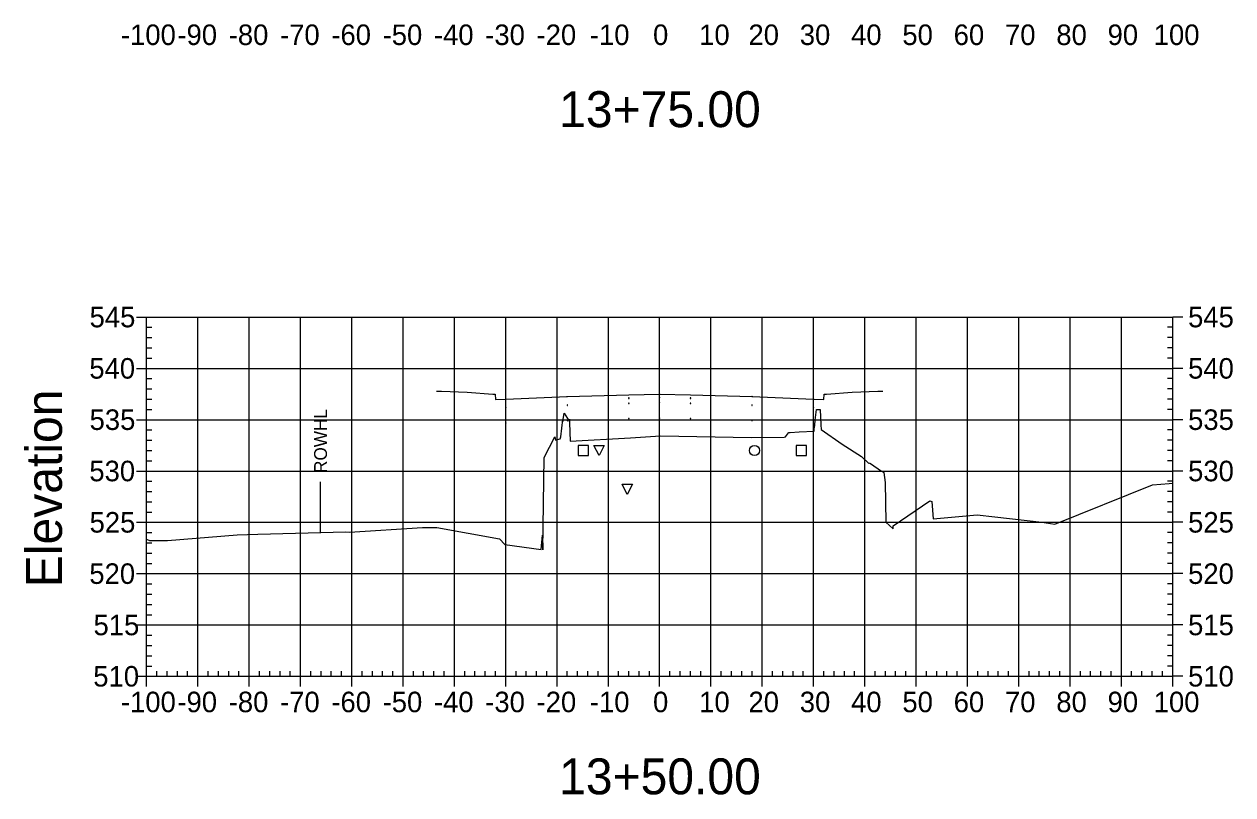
# Model space of a CAD drawing. Extents: x 708103 to 717568, y 374476 to 378707.
# Drawn here: x 708378.1 to 708613.7, y 377651.5 to 377801.7 of the extents above; entities that cross this region are included whole.
import ezdxf

# ---------------------------------------------------------------- set-up
doc = ezdxf.new("R2010")
doc.units = 0
for name, color, linetype in [('1', 7, 'Continuous'), ('10', 7, 'Continuous'), ('13', 7, 'Continuous'), ('14', 7, 'Continuous'), ('22', 7, 'Continuous'), ('4', 7, 'Continuous'), ('57', 7, 'Continuous'), ('60', 7, 'Continuous'), ('Existing', 7, 'Continuous'), ('XS_Right_of_Way', 7, 'Continuous')]:
    doc.layers.add(name, color=color, linetype=linetype)

msp = doc.modelspace()

# ---------------------------------------------------------------- linework, layer by layer
for points in [[(708495.93, 377728.77), (708496.03, 377728.77), (708496.03, 377728.87), (708495.93, 377728.87)], [(708495.93, 377727.77), (708496.03, 377727.77), (708496.03, 377727.87), (708495.93, 377727.87)], [(708501.93, 377728.89), (708502.03, 377728.89), (708502.03, 377728.99), (708501.93, 377728.99)], [(708501.93, 377727.89), (708502.03, 377727.89), (708502.03, 377727.99), (708501.93, 377727.99)], [(708507.93, 377728.77), (708508.03, 377728.77), (708508.03, 377728.87), (708507.93, 377728.87)], [(708507.93, 377727.77), (708508.03, 377727.77), (708508.03, 377727.87), (708507.93, 377727.87)], [(708471.93, 377726.93), (708472.03, 377726.93), (708472.03, 377727.03), (708471.93, 377727.03)], [(708483.93, 377727.41), (708484.03, 377727.41), (708484.03, 377727.51), (708483.93, 377727.51)], [(708519.93, 377727.41), (708520.03, 377727.41), (708520.03, 377727.51), (708519.93, 377727.51)], [(708531.93, 377726.93), (708532.03, 377726.93), (708532.03, 377727.03), (708531.93, 377727.03)], [(708471.93, 377723.93), (708472.03, 377723.93), (708472.03, 377724.03), (708471.93, 377724.03)], [(708483.93, 377724.41), (708484.03, 377724.41), (708484.03, 377724.51), (708483.93, 377724.51)], [(708495.93, 377724.77), (708496.03, 377724.77), (708496.03, 377724.87), (708495.93, 377724.87)], [(708501.93, 377724.89), (708502.03, 377724.89), (708502.03, 377724.99), (708501.93, 377724.99)], [(708507.93, 377724.77), (708508.03, 377724.77), (708508.03, 377724.87), (708507.93, 377724.87)], [(708519.93, 377724.41), (708520.03, 377724.41), (708520.03, 377724.51), (708519.93, 377724.51)], [(708531.93, 377723.93), (708532.03, 377723.93), (708532.03, 377724.03), (708531.93, 377724.03)]]:
    msp.add_lwpolyline(points, close=True)
at = {"layer": '1'}
for points in [[(708490.17, 377717.63), (708489.17, 377719.63), (708491.17, 377719.63)], [(708495.66, 377710.08), (708494.66, 377712.08), (708496.66, 377712.08)]]:
    msp.add_lwpolyline(points, close=True, dxfattribs=at)
at = {"layer": '10'}
msp.add_lwpolyline([(708486.1, 377717.63), (708488.1, 377717.63), (708488.1, 377719.63), (708486.1, 377719.63)], close=True, dxfattribs=at)
at = {"layer": '13'}
msp.add_circle((708520.47, 377718.63), 1, dxfattribs=at)
at = {"layer": '14'}
for points in [[(708471.98, 377728.65), (708471.98, 377728.7), (708471.98, 377728.65), (708471.93, 377728.65), (708471.98, 377728.65), (708471.98, 377728.6), (708471.98, 377728.65), (708472.03, 377728.65)], [(708483.98, 377729.13), (708483.98, 377729.18), (708483.98, 377729.13), (708483.93, 377729.13), (708483.98, 377729.13), (708483.98, 377729.08), (708483.98, 377729.13), (708484.03, 377729.13)], [(708501.98, 377729.61), (708501.98, 377729.66), (708501.98, 377729.61), (708501.93, 377729.61), (708501.98, 377729.61), (708501.98, 377729.56), (708501.98, 377729.61), (708502.03, 377729.61)], [(708519.98, 377729.13), (708519.98, 377729.18), (708519.98, 377729.13), (708519.93, 377729.13), (708519.98, 377729.13), (708519.98, 377729.08), (708519.98, 377729.13), (708520.03, 377729.13)], [(708531.98, 377728.65), (708531.98, 377728.7), (708531.98, 377728.65), (708531.93, 377728.65), (708531.98, 377728.65), (708531.98, 377728.6), (708531.98, 377728.65), (708532.03, 377728.65)]]:
    msp.add_lwpolyline(points, dxfattribs=at)
at = {"layer": '22'}
msp.add_lwpolyline([(708458.48, 377730.21), (708459.48, 377730.17), (708464.48, 377729.97), (708469.48, 377729.57), (708469.9, 377729.57), (708469.98, 377728.57), (708471.98, 377728.65), (708483.98, 377729.13), (708495.98, 377729.49), (708501.98, 377729.61), (708507.98, 377729.49), (708519.98, 377729.13), (708531.98, 377728.65), (708533.98, 377728.57), (708534.07, 377729.57), (708534.48, 377729.57), (708539.48, 377729.97), (708544.48, 377730.17), (708545.48, 377730.21)], dxfattribs=at)
at = {"layer": '4'}
msp.add_lwpolyline([(708528.59, 377717.63), (708530.59, 377717.63), (708530.59, 377719.63), (708528.59, 377719.63)], close=True, dxfattribs=at)
at = {"layer": '57'}
for p, q in [((708399.98, 377744.63), (708401.98, 377744.63)), ((708401.98, 377744.63), (708601.98, 377744.63)), ((708401.98, 377674.63), (708401.98, 377744.63)), ((708401.98, 377674.63), (708401.98, 377744.63)), ((708411.98, 377674.63), (708411.98, 377744.63)), ((708421.98, 377674.63), (708421.98, 377744.63)), ((708431.98, 377674.63), (708431.98, 377744.63)), ((708441.98, 377674.63), (708441.98, 377744.63)), ((708451.98, 377674.63), (708451.98, 377744.63)), ((708461.98, 377674.63), (708461.98, 377744.63)), ((708471.98, 377674.63), (708471.98, 377744.63)), ((708481.98, 377674.63), (708481.98, 377744.63)), ((708491.98, 377674.63), (708491.98, 377744.63)), ((708501.98, 377674.63), (708501.98, 377744.63)), ((708511.98, 377674.63), (708511.98, 377744.63)), ((708521.98, 377674.63), (708521.98, 377744.63)), ((708531.98, 377674.63), (708531.98, 377744.63)), ((708541.98, 377674.63), (708541.98, 377744.63)), ((708551.98, 377674.63), (708551.98, 377744.63)), ((708561.98, 377674.63), (708561.98, 377744.63)), ((708571.98, 377674.63), (708571.98, 377744.63)), ((708581.98, 377674.63), (708581.98, 377744.63)), ((708591.98, 377674.63), (708591.98, 377744.63)), ((708601.98, 377674.63), (708601.98, 377744.63)), ((708601.98, 377674.63), (708601.98, 377744.63)), ((708603.98, 377744.63), (708601.98, 377744.63)), ((708401.98, 377742.63), (708402.98, 377742.63)), ((708601.98, 377742.63), (708600.98, 377742.63)), ((708401.98, 377740.63), (708402.98, 377740.63)), ((708601.98, 377740.63), (708600.98, 377740.63)), ((708401.98, 377738.63), (708402.98, 377738.63)), ((708601.98, 377738.63), (708600.98, 377738.63)), ((708401.98, 377736.63), (708402.98, 377736.63)), ((708601.98, 377736.63), (708600.98, 377736.63)), ((708399.98, 377734.63), (708401.98, 377734.63)), ((708401.98, 377734.63), (708601.98, 377734.63)), ((708401.98, 377732.63), (708402.98, 377732.63)), ((708601.98, 377732.63), (708600.98, 377732.63)), ((708603.98, 377734.63), (708601.98, 377734.63)), ((708401.98, 377730.63), (708402.98, 377730.63)), ((708601.98, 377730.63), (708600.98, 377730.63)), ((708401.98, 377728.63), (708402.98, 377728.63)), ((708601.98, 377728.63), (708600.98, 377728.63)), ((708401.98, 377726.63), (708402.98, 377726.63)), ((708601.98, 377726.63), (708600.98, 377726.63)), ((708399.98, 377724.63), (708401.98, 377724.63)), ((708401.98, 377724.63), (708601.98, 377724.63)), ((708603.98, 377724.63), (708601.98, 377724.63)), ((708401.98, 377722.63), (708402.98, 377722.63)), ((708601.98, 377722.63), (708600.98, 377722.63)), ((708401.98, 377720.63), (708402.98, 377720.63)), ((708401.98, 377718.63), (708402.98, 377718.63)), ((708601.98, 377720.63), (708600.98, 377720.63)), ((708601.98, 377718.63), (708600.98, 377718.63)), ((708401.98, 377716.63), (708402.98, 377716.63)), ((708601.98, 377716.63), (708600.98, 377716.63)), ((708399.98, 377714.63), (708401.98, 377714.63)), ((708401.98, 377714.63), (708601.98, 377714.63)), ((708603.98, 377714.63), (708601.98, 377714.63)), ((708401.98, 377712.63), (708402.98, 377712.63)), ((708601.98, 377712.63), (708600.98, 377712.63)), ((708401.98, 377710.63), (708402.98, 377710.63)), ((708601.98, 377710.63), (708600.98, 377710.63)), ((708401.98, 377708.63), (708402.98, 377708.63)), ((708601.98, 377708.63), (708600.98, 377708.63)), ((708399.98, 377704.63), (708401.98, 377704.63)), ((708401.98, 377706.63), (708402.98, 377706.63)), ((708401.98, 377704.63), (708601.98, 377704.63)), ((708601.98, 377706.63), (708600.98, 377706.63)), ((708603.98, 377704.63), (708601.98, 377704.63)), ((708401.98, 377702.63), (708402.98, 377702.63)), ((708601.98, 377702.63), (708600.98, 377702.63)), ((708401.98, 377700.63), (708402.98, 377700.63)), ((708601.98, 377700.63), (708600.98, 377700.63)), ((708401.98, 377698.63), (708402.98, 377698.63)), ((708601.98, 377698.63), (708600.98, 377698.63)), ((708401.98, 377696.63), (708402.98, 377696.63)), ((708601.98, 377696.63), (708600.98, 377696.63)), ((708399.98, 377694.63), (708401.98, 377694.63)), ((708401.98, 377694.63), (708601.98, 377694.63)), ((708401.98, 377692.63), (708402.98, 377692.63)), ((708601.98, 377692.63), (708600.98, 377692.63)), ((708603.98, 377694.63), (708601.98, 377694.63)), ((708401.98, 377690.63), (708402.98, 377690.63)), ((708601.98, 377690.63), (708600.98, 377690.63)), ((708401.98, 377688.63), (708402.98, 377688.63)), ((708601.98, 377688.63), (708600.98, 377688.63)), ((708401.98, 377686.63), (708402.98, 377686.63)), ((708601.98, 377686.63), (708600.98, 377686.63)), ((708399.98, 377684.63), (708401.98, 377684.63)), ((708401.98, 377684.63), (708601.98, 377684.63)), ((708603.98, 377684.63), (708601.98, 377684.63)), ((708401.98, 377682.63), (708402.98, 377682.63)), ((708601.98, 377682.63), (708600.98, 377682.63)), ((708401.98, 377680.63), (708402.98, 377680.63)), ((708401.98, 377678.63), (708402.98, 377678.63)), ((708601.98, 377680.63), (708600.98, 377680.63)), ((708601.98, 377678.63), (708600.98, 377678.63)), ((708401.98, 377676.63), (708402.98, 377676.63)), ((708601.98, 377676.63), (708600.98, 377676.63)), ((708399.98, 377674.63), (708401.98, 377674.63)), ((708401.98, 377674.63), (708601.98, 377674.63)), ((708401.98, 377674.63), (708601.98, 377674.63)), ((708401.98, 377672.63), (708401.98, 377674.63)), ((708403.98, 377674.63), (708403.98, 377675.63)), ((708405.98, 377674.63), (708405.98, 377675.63)), ((708407.98, 377674.63), (708407.98, 377675.63)), ((708409.98, 377674.63), (708409.98, 377675.63)), ((708411.98, 377672.63), (708411.98, 377674.63)), ((708413.98, 377674.63), (708413.98, 377675.63)), ((708415.98, 377674.63), (708415.98, 377675.63)), ((708417.98, 377674.63), (708417.98, 377675.63)), ((708419.98, 377674.63), (708419.98, 377675.63)), ((708421.98, 377672.63), (708421.98, 377674.63)), ((708423.98, 377674.63), (708423.98, 377675.63)), ((708425.98, 377674.63), (708425.98, 377675.63)), ((708427.98, 377674.63), (708427.98, 377675.63)), ((708429.98, 377674.63), (708429.98, 377675.63)), ((708431.98, 377672.63), (708431.98, 377674.63)), ((708433.98, 377674.63), (708433.98, 377675.63)), ((708435.98, 377674.63), (708435.98, 377675.63)), ((708437.98, 377674.63), (708437.98, 377675.63)), ((708439.98, 377674.63), (708439.98, 377675.63)), ((708441.98, 377672.63), (708441.98, 377674.63)), ((708443.98, 377674.63), (708443.98, 377675.63)), ((708445.98, 377674.63), (708445.98, 377675.63)), ((708447.98, 377674.63), (708447.98, 377675.63)), ((708449.98, 377674.63), (708449.98, 377675.63)), ((708451.98, 377672.63), (708451.98, 377674.63)), ((708453.98, 377674.63), (708453.98, 377675.63)), ((708455.98, 377674.63), (708455.98, 377675.63)), ((708457.98, 377674.63), (708457.98, 377675.63)), ((708459.98, 377674.63), (708459.98, 377675.63)), ((708461.98, 377672.63), (708461.98, 377674.63)), ((708463.98, 377674.63), (708463.98, 377675.63)), ((708465.98, 377674.63), (708465.98, 377675.63)), ((708467.98, 377674.63), (708467.98, 377675.63)), ((708469.98, 377674.63), (708469.98, 377675.63)), ((708471.98, 377672.63), (708471.98, 377674.63)), ((708473.98, 377674.63), (708473.98, 377675.63)), ((708475.98, 377674.63), (708475.98, 377675.63)), ((708477.98, 377674.63), (708477.98, 377675.63)), ((708479.98, 377674.63), (708479.98, 377675.63)), ((708481.98, 377672.63), (708481.98, 377674.63)), ((708483.98, 377674.63), (708483.98, 377675.63)), ((708485.98, 377674.63), (708485.98, 377675.63)), ((708487.98, 377674.63), (708487.98, 377675.63)), ((708489.98, 377674.63), (708489.98, 377675.63)), ((708491.98, 377672.63), (708491.98, 377674.63)), ((708493.98, 377674.63), (708493.98, 377675.63)), ((708495.98, 377674.63), (708495.98, 377675.63)), ((708497.98, 377674.63), (708497.98, 377675.63)), ((708499.98, 377674.63), (708499.98, 377675.63)), ((708501.98, 377672.63), (708501.98, 377674.63)), ((708503.98, 377674.63), (708503.98, 377675.63)), ((708505.98, 377674.63), (708505.98, 377675.63)), ((708507.98, 377674.63), (708507.98, 377675.63)), ((708509.98, 377674.63), (708509.98, 377675.63)), ((708511.98, 377672.63), (708511.98, 377674.63)), ((708513.98, 377674.63), (708513.98, 377675.63)), ((708515.98, 377674.63), (708515.98, 377675.63)), ((708517.98, 377674.63), (708517.98, 377675.63)), ((708519.98, 377674.63), (708519.98, 377675.63)), ((708521.98, 377672.63), (708521.98, 377674.63)), ((708523.98, 377674.63), (708523.98, 377675.63)), ((708525.98, 377674.63), (708525.98, 377675.63)), ((708527.98, 377674.63), (708527.98, 377675.63)), ((708529.98, 377674.63), (708529.98, 377675.63)), ((708531.98, 377672.63), (708531.98, 377674.63)), ((708533.98, 377674.63), (708533.98, 377675.63)), ((708535.98, 377674.63), (708535.98, 377675.63)), ((708537.98, 377674.63), (708537.98, 377675.63)), ((708539.98, 377674.63), (708539.98, 377675.63)), ((708541.98, 377672.63), (708541.98, 377674.63)), ((708543.98, 377674.63), (708543.98, 377675.63)), ((708545.98, 377674.63), (708545.98, 377675.63)), ((708547.98, 377674.63), (708547.98, 377675.63)), ((708549.98, 377674.63), (708549.98, 377675.63)), ((708551.98, 377672.63), (708551.98, 377674.63)), ((708553.98, 377674.63), (708553.98, 377675.63)), ((708555.98, 377674.63), (708555.98, 377675.63)), ((708557.98, 377674.63), (708557.98, 377675.63)), ((708559.98, 377674.63), (708559.98, 377675.63)), ((708561.98, 377672.63), (708561.98, 377674.63)), ((708563.98, 377674.63), (708563.98, 377675.63)), ((708565.98, 377674.63), (708565.98, 377675.63)), ((708567.98, 377674.63), (708567.98, 377675.63)), ((708569.98, 377674.63), (708569.98, 377675.63)), ((708571.98, 377672.63), (708571.98, 377674.63)), ((708573.98, 377674.63), (708573.98, 377675.63)), ((708575.98, 377674.63), (708575.98, 377675.63)), ((708577.98, 377674.63), (708577.98, 377675.63)), ((708579.98, 377674.63), (708579.98, 377675.63)), ((708581.98, 377672.63), (708581.98, 377674.63)), ((708583.98, 377674.63), (708583.98, 377675.63)), ((708585.98, 377674.63), (708585.98, 377675.63)), ((708587.98, 377674.63), (708587.98, 377675.63)), ((708589.98, 377674.63), (708589.98, 377675.63)), ((708591.98, 377672.63), (708591.98, 377674.63)), ((708593.98, 377674.63), (708593.98, 377675.63)), ((708595.98, 377674.63), (708595.98, 377675.63)), ((708597.98, 377674.63), (708597.98, 377675.63)), ((708599.98, 377674.63), (708599.98, 377675.63)), ((708601.98, 377672.63), (708601.98, 377674.63)), ((708603.98, 377674.63), (708601.98, 377674.63))]:
    msp.add_line(p, q, dxfattribs=at)
at = {"layer": 'Existing'}
msp.add_lwpolyline([(708401.98, 377701.34), (708402.51, 377701.11), (708406.06, 377701.09), (708419.63, 377702.2), (708423.65, 377702.33), (708440.82, 377702.75), (708441.54, 377702.74), (708455.78, 377703.63), (708458.57, 377703.62), (708470.74, 377701.43), (708471.83, 377700.28), (708478.9, 377699.33), (708479.12, 377702.1), (708479.18, 377699.24), (708479.46, 377717.27), (708481.54, 377721.26), (708481.54, 377721.27), (708481.54, 377721.27), (708481.54, 377721.27), (708481.54, 377721.26), (708481.67, 377720.64), (708482.51, 377720.87), (708482.6, 377720.89), (708482.69, 377721.3), (708483.1, 377724.68), (708483.11, 377724.3), (708483.35, 377725.93), (708484.32, 377724.31), (708484.39, 377724.73), (708484.41, 377724.01), (708484.56, 377720.47), (708496.32, 377721.12), (708502.12, 377721.5), (708519.9, 377721.15), (708526.24, 377721.21), (708526.53, 377721.26), (708527.11, 377722.06), (708527.18, 377722.15), (708527.39, 377722.16), (708529.17, 377722.25), (708532.07, 377722.41), (708532.11, 377722.83), (708532.21, 377723.52), (708532.29, 377724.55), (708532.53, 377726.61), (708532.62, 377726.61), (708532.81, 377726.61), (708533.27, 377726.61), (708533.39, 377723.61), (708533.43, 377722.73), (708537.58, 377719.88), (708541.34, 377717.48), (708542.75, 377716.07), (708542.81, 377716.21), (708543.1, 377716.08), (708545.2, 377714.62), (708545.67, 377714.32), (708545.96, 377712.39), (708546.07, 377704.68), (708547.5, 377703.33), (708547.51, 377703.93), (708554.67, 377708.82), (708555.06, 377708.67), (708555.32, 377705.32), (708563.87, 377706.09), (708567.34, 377705.67), (708576.5, 377704.65), (708578.98, 377704.25), (708598.06, 377711.92), (708601.27, 377712.22), (708601.98, 377712.28)], dxfattribs=at)
at = {"layer": 'XS_Right_of_Way'}
msp.add_line((708435.81, 377712.49), (708435.81, 377702.49), dxfattribs=at)

# ---------------------------------------------------------------- texts
at = {"layer": '1'}
for s, p in [('13+75.00', (708482.39, 377781.63)), ('13+50.00', (708482.39, 377651.63))]:
    msp.add_text(s, height=7, dxfattribs=at).set_placement(p)
at = {"layer": '14'}
for p in [(708459.45, 377730.12), (708459.45, 377729.45), (708464.45, 377729.25), (708539.45, 377729.25), (708544.45, 377730.12), (708544.45, 377729.45)]:
    msp.add_text('+', height=0.1, dxfattribs=at).set_placement(p)
at = {"layer": '57'}
for s, p in [('-100', (708396.97, 377797.63)), ('-90', (708407.98, 377797.63)), ('-80', (708417.98, 377797.63)), ('-70', (708427.98, 377797.63)), ('-60', (708437.98, 377797.63)), ('-50', (708447.98, 377797.63)), ('-40', (708457.98, 377797.63)), ('-30', (708467.98, 377797.63)), ('-20', (708477.98, 377797.63)), ('-10', (708488.37, 377797.63)), ('0', (708500.69, 377797.63)), ('10', (708509.68, 377797.63)), ('20', (708519.29, 377797.63)), ('30', (708529.29, 377797.63)), ('40', (708539.29, 377797.63)), ('50', (708549.29, 377797.63)), ('60', (708559.29, 377797.63)), ('70', (708569.29, 377797.63)), ('80', (708579.29, 377797.63)), ('90', (708589.29, 377797.63)), ('100', (708598.28, 377797.63)), ('545', (708390.86, 377742.63)), ('545', (708604.98, 377742.63)), ('540', (708390.81, 377732.63)), ('540', (708604.98, 377732.63)), ('535', (708390.86, 377722.63)), ('535', (708604.98, 377722.63)), ('530', (708390.81, 377712.63)), ('530', (708604.98, 377712.63)), ('525', (708390.86, 377702.63)), ('525', (708604.98, 377702.63)), ('520', (708390.81, 377692.63)), ('520', (708604.98, 377692.63)), ('515', (708391.63, 377682.63)), ('515', (708604.98, 377682.63)), ('510', (708391.58, 377672.63)), ('510', (708604.98, 377672.63)), ('-100', (708396.97, 377667.63)), ('-90', (708407.98, 377667.63)), ('-80', (708417.98, 377667.63)), ('-70', (708427.98, 377667.63)), ('-60', (708437.98, 377667.63)), ('-50', (708447.98, 377667.63)), ('-40', (708457.98, 377667.63)), ('-30', (708467.98, 377667.63)), ('-20', (708477.98, 377667.63)), ('-10', (708488.37, 377667.63)), ('0', (708500.69, 377667.63)), ('10', (708509.68, 377667.63)), ('20', (708519.29, 377667.63)), ('30', (708529.29, 377667.63)), ('40', (708539.29, 377667.63)), ('50', (708549.29, 377667.63)), ('60', (708559.29, 377667.63)), ('70', (708569.29, 377667.63)), ('80', (708579.29, 377667.63)), ('90', (708589.29, 377667.63)), ('100', (708598.28, 377667.63))]:
    msp.add_text(s, height=4, dxfattribs=at).set_placement(p)
at = {"layer": '60'}
msp.add_text('Elevation', height=7, rotation=90, dxfattribs=at).set_placement((708385.48, 377691.99))
at = {"layer": 'XS_Right_of_Way'}
msp.add_text('ROWHL', height=2.5, rotation=90, dxfattribs=at).set_placement((708437.13, 377714.25))

doc.saveas('drawing.dxf')
